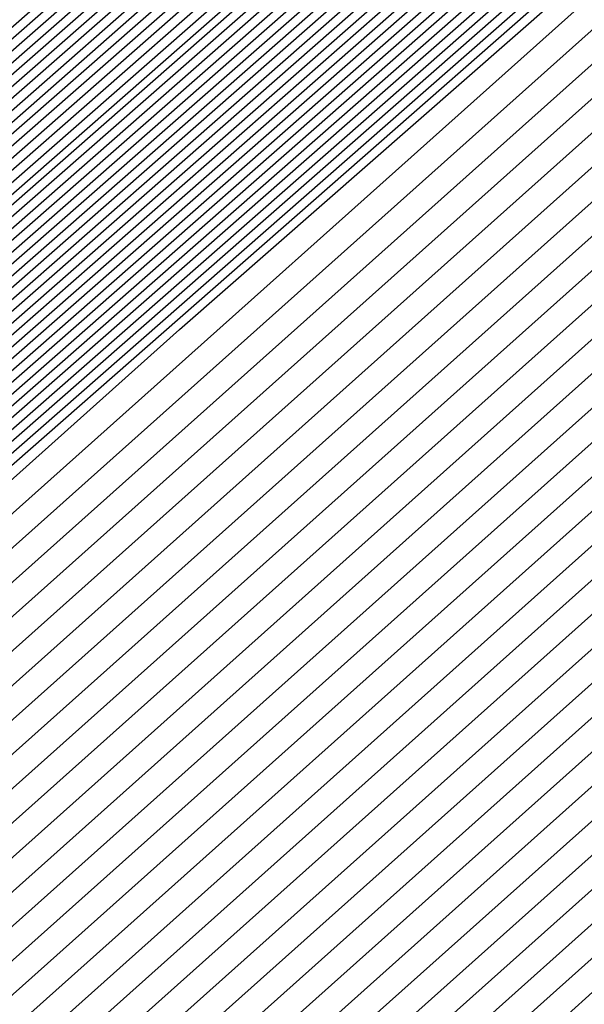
# Model space of a CAD drawing. Extents: x 3249832 to 3255657, y 13789405 to 13793316.
# Tile 1007 of 1056: x 3253212.7857 to 3253212.8326, y 13791261.2385 to 13791261.3202. Entities that reach past the tile are written whole.
import ezdxf

# ---------------------------------------------------------------- set-up
doc = ezdxf.new("R2010")
doc.units = 0
doc.header["$LTSCALE"] = 100
doc.header["$MEASUREMENT"] = 0
for name, color, linetype in [('GRATIO_03231_CON', 1, 'CONTINUOUS'), ('GRATIO_0323_ICON', 1, 'CONTINUOUS'), ('TARGETS_EAST', 7, 'CONTINUOUS')]:
    doc.layers.add(name, color=color, linetype=linetype)

# ---------------------------------------------------------------- blocks, each defined once
blk = doc.blocks.new('Gratio_032316_contours')
at = {"layer": 'GRATIO_03231_CON', "color": 5, "linetype": 'Continuous', "flags": 128}
for points in [[(3253222.336854, 13791269.086923), (3253208.700353, 13791257.408126), (3253202.451409, 13791252.157615), (3253202.45141, 13791252.157615), (3253208.538097, 13791257.594161), (3253222.036346, 13791269.431424)], [(3253222.410417, 13791269.152286), (3253208.815023, 13791257.508695), (3253202.584921, 13791252.274011), (3253202.584918, 13791252.274013), (3253208.653258, 13791257.694169), (3253222.11082, 13791269.495747)], [(3253222.483981, 13791269.217651), (3253208.92969, 13791257.609264), (3253202.718428, 13791252.390411), (3253202.718426, 13791252.39041), (3253208.768418, 13791257.794177), (3253222.185294, 13791269.560071)], [(3253222.557544, 13791269.283014), (3253209.044361, 13791257.709832), (3253202.851936, 13791252.506807), (3253202.851934, 13791252.506806), (3253208.883579, 13791257.894186), (3253222.259767, 13791269.62439)], [(3253222.704671, 13791269.413741), (3253209.273702, 13791257.91097), (3253203.118951, 13791252.739602), (3253203.11895, 13791252.739601), (3253209.113899, 13791258.094202), (3253222.408715, 13791269.753036)], [(3253222.778233, 13791269.479104), (3253209.388373, 13791258.011542), (3253203.252459, 13791252.855998), (3253203.252458, 13791252.855998), (3253209.229059, 13791258.194209), (3253222.483188, 13791269.817355)], [(3253222.851796, 13791269.544469), (3253209.503043, 13791258.112111), (3253203.385966, 13791252.972394), (3253203.385966, 13791252.972394), (3253209.34422, 13791258.294219), (3253222.557662, 13791269.881678)], [(3253222.92536, 13791269.609832), (3253209.617714, 13791258.21268), (3253203.519474, 13791253.08879), (3253203.519474, 13791253.088791), (3253209.459379, 13791258.394226), (3253222.632135, 13791269.946001)], [(3253294.555932, 13791331.784818), (3253282.651333, 13791321.302735), (3253268.603203, 13791309.014447), (3253256.633797, 13791298.600272), (3253249.913733, 13791292.816087), (3253247.407106, 13791290.719974), (3253247.026376, 13791290.445568), (3253246.628672, 13791290.097267), (3253243.849802, 13791287.662521), (3253236.270245, 13791281.099544), (3253223.072487, 13791269.740559), (3253209.847055, 13791258.413819), (3253203.786489, 13791253.321586), (3253203.78649, 13791253.321586), (3253209.689707, 13791258.594234), (3253222.78114, 13791270.074575), (3253235.891608, 13791281.53353), (3253243.79641, 13791288.432975), (3253249.048806, 13791292.998606), (3253256.146548, 13791299.147074), (3253268.135158, 13791309.529006), (3253282.251274, 13791321.730918), (3253294.279297, 13791332.073309)], [(3253294.303412, 13791331.566983), (3253282.46184, 13791321.140397), (3253268.488083, 13791308.917171), (3253256.582029, 13791298.558148), (3253249.897517, 13791292.804611), (3253247.40414, 13791290.719612), (3253247.02543, 13791290.446644), (3253246.629001, 13791290.099378), (3253243.858784, 13791287.672183), (3253236.302787, 13791281.129602), (3253223.14605, 13791269.805922), (3253209.961726, 13791258.514388), (3253203.919997, 13791253.437981), (3253203.919998, 13791253.437982), (3253209.804872, 13791258.694236), (3253222.855652, 13791270.138852), (3253235.925472, 13791281.562076), (3253243.805117, 13791288.439206), (3253249.036009, 13791292.985734), (3253256.097231, 13791299.102201), (3253268.022476, 13791309.42905), (3253282.06389, 13791321.566318), (3253294.028242, 13791331.853946)], [(3253294.050892, 13791331.349147), (3253282.272347, 13791320.978058), (3253268.372959, 13791308.819897), (3253256.53026, 13791298.516025), (3253249.8813, 13791292.793135), (3253247.401173, 13791290.719249), (3253247.024485, 13791290.447721), (3253246.629331, 13791290.101489), (3253243.867765, 13791287.681844), (3253236.335328, 13791281.15966), (3253223.219613, 13791269.871285), (3253210.076396, 13791258.614957), (3253204.053508, 13791253.554381), (3253204.053506, 13791253.554379), (3253209.920037, 13791258.79424), (3253222.930167, 13791270.20313), (3253235.959336, 13791281.590624), (3253243.813823, 13791288.445438), (3253249.023211, 13791292.972861), (3253256.047914, 13791299.057326), (3253267.909792, 13791309.329092), (3253281.876511, 13791321.401718), (3253293.777187, 13791331.634584)], [(3253293.798373, 13791331.131311), (3253282.082854, 13791320.815718), (3253268.257836, 13791308.722622), (3253256.478491, 13791298.473901), (3253249.865083, 13791292.781659), (3253247.398206, 13791290.718887), (3253247.023539, 13791290.448797), (3253246.629661, 13791290.1036), (3253243.876746, 13791287.691505), (3253236.367871, 13791281.189718), (3253223.293177, 13791269.93665), (3253210.191067, 13791258.715525), (3253204.187016, 13791253.670777), (3253204.187014, 13791253.670777), (3253210.035202, 13791258.894242), (3253223.004679, 13791270.267407), (3253235.993201, 13791281.619171), (3253243.82253, 13791288.45167), (3253249.010414, 13791292.959989), (3253255.998597, 13791299.012453), (3253267.79711, 13791309.229136), (3253281.689131, 13791321.237116), (3253293.526131, 13791331.41522)], [(3253281.703867, 13791320.491041), (3253268.027588, 13791308.528072), (3253256.374954, 13791298.389654), (3253249.83265, 13791292.758707), (3253247.392273, 13791290.718163), (3253247.021649, 13791290.45095), (3253246.63032, 13791290.107823), (3253243.894709, 13791287.710827), (3253236.432955, 13791281.249833), (3253223.440304, 13791270.067378), (3253210.420408, 13791258.916665), (3253204.454031, 13791253.903573), (3253204.45403, 13791253.90357), (3253210.265496, 13791259.094286), (3253223.15342, 13791270.396274), (3253236.059978, 13791281.677323), (3253243.494674, 13791288.169109), (3253246.236293, 13791290.558915), (3253246.630942, 13791290.897916), (3253246.976878, 13791291.192818), (3253249.380962, 13791293.27243), (3253255.902209, 13791298.921086), (3253267.57241, 13791309.028745), (3253281.314456, 13791320.907856)], [(3253281.514374, 13791320.328701), (3253267.912464, 13791308.430798), (3253256.323186, 13791298.34753), (3253249.816433, 13791292.747232), (3253247.389307, 13791290.7178), (3253247.020703, 13791290.452026), (3253246.63065, 13791290.109934), (3253243.90369, 13791287.720489), (3253236.465497, 13791281.279891), (3253223.513867, 13791270.132741), (3253210.535079, 13791259.017233), (3253204.587539, 13791254.019969), (3253204.587538, 13791254.019968), (3253210.380657, 13791259.194295), (3253223.22789, 13791270.460601), (3253236.093697, 13791281.706031), (3253243.504926, 13791288.177315), (3253246.237927, 13791290.559532), (3253246.631434, 13791290.897348), (3253246.975681, 13791291.190435), (3253249.366914, 13791293.25849), (3253255.852885, 13791298.876217), (3253267.459724, 13791308.928789), (3253281.127076, 13791320.743256)], [(3253281.324881, 13791320.166363), (3253267.797344, 13791308.333522), (3253256.271417, 13791298.305406), (3253249.800217, 13791292.735756), (3253247.38634, 13791290.717438), (3253247.019758, 13791290.453103), (3253246.630979, 13791290.112045), (3253243.912671, 13791287.73015), (3253236.498039, 13791281.309949), (3253223.587429, 13791270.198103), (3253210.64975, 13791259.117804), (3253204.721046, 13791254.136365), (3253204.721046, 13791254.136365), (3253210.495817, 13791259.294303), (3253223.302356, 13791270.524924), (3253236.127417, 13791281.734739), (3253243.515178, 13791288.185521), (3253246.239562, 13791290.56015), (3253246.631926, 13791290.896781), (3253246.974483, 13791291.188052), (3253249.352866, 13791293.24455), (3253255.803561, 13791298.831348), (3253267.347038, 13791308.828835), (3253280.939697, 13791320.578654)], [(3253281.135387, 13791320.004024), (3253267.68222, 13791308.236247), (3253256.219649, 13791298.263283), (3253249.784, 13791292.72428), (3253247.383374, 13791290.717076), (3253247.018812, 13791290.454179), (3253246.631309, 13791290.114156), (3253243.921652, 13791287.739811), (3253236.530581, 13791281.340006), (3253223.660992, 13791270.263468), (3253210.76442, 13791259.218373), (3253204.854554, 13791254.25276), (3253204.854554, 13791254.252763), (3253210.610976, 13791259.394313), (3253223.376826, 13791270.589251), (3253236.161137, 13791281.763447), (3253243.52543, 13791288.193726), (3253246.241196, 13791290.560768), (3253246.632418, 13791290.896213), (3253246.973286, 13791291.185668), (3253249.338818, 13791293.230609), (3253255.754237, 13791298.786479), (3253267.234354, 13791308.728879), (3253280.752313, 13791320.414054)], [(3253267.451973, 13791308.041697), (3253256.116111, 13791298.179035), (3253249.751567, 13791292.701328), (3253247.377441, 13791290.716351), (3253247.016922, 13791290.456332), (3253246.631968, 13791290.118378), (3253243.939615, 13791287.759133), (3253236.595665, 13791281.400121), (3253223.808119, 13791270.394196), (3253210.993761, 13791259.419512), (3253205.121569, 13791254.485556), (3253205.12157, 13791254.485556), (3253210.841294, 13791259.59433), (3253223.525766, 13791270.717901), (3253236.228576, 13791281.820863), (3253243.545933, 13791288.210138), (3253246.244464, 13791290.562004), (3253246.633402, 13791290.895078), (3253246.970892, 13791291.180901), (3253249.310721, 13791293.202729), (3253255.655588, 13791298.696741), (3253267.008982, 13791308.528971)], [(3253267.336849, 13791307.944423), (3253256.064342, 13791298.136912), (3253249.73535, 13791292.689852), (3253247.374474, 13791290.715989), (3253247.015976, 13791290.457408), (3253246.632298, 13791290.120489), (3253243.948596, 13791287.768794), (3253236.628207, 13791281.430179), (3253223.881683, 13791270.459559), (3253211.108432, 13791259.520081), (3253205.255077, 13791254.601952), (3253205.255078, 13791254.601953), (3253210.956454, 13791259.694338), (3253223.600232, 13791270.782228), (3253236.262295, 13791281.84957), (3253243.556185, 13791288.218343), (3253246.246098, 13791290.562622), (3253246.633894, 13791290.89451), (3253246.969694, 13791291.178518), (3253249.296673, 13791293.188789), (3253255.606265, 13791298.651872), (3253266.896298, 13791308.429015)], [(3253267.221725, 13791307.847149), (3253256.012575, 13791298.094788), (3253249.719134, 13791292.678376), (3253247.371507, 13791290.715627), (3253247.015031, 13791290.458484), (3253246.632628, 13791290.1226), (3253243.957577, 13791287.778456), (3253236.66075, 13791281.460237), (3253223.955246, 13791270.524922), (3253211.223103, 13791259.62065), (3253205.388584, 13791254.718352), (3253205.388586, 13791254.718351), (3253211.071615, 13791259.794345), (3253223.674701, 13791270.846551), (3253236.296016, 13791281.878279), (3253243.566437, 13791288.226549), (3253246.247732, 13791290.56324), (3253246.634385, 13791290.893942), (3253246.968497, 13791291.176134), (3253249.282624, 13791293.174848), (3253255.55694, 13791298.607003), (3253266.783612, 13791308.329061)], [(3253267.106605, 13791307.749872), (3253255.960806, 13791298.052664), (3253249.702917, 13791292.6669), (3253247.368541, 13791290.715265), (3253247.014086, 13791290.459561), (3253246.632957, 13791290.124712), (3253243.966559, 13791287.788117), (3253236.693292, 13791281.490295), (3253224.02881, 13791270.590287), (3253211.337773, 13791259.72122), (3253205.522092, 13791254.834748), (3253205.522094, 13791254.834746), (3253211.186774, 13791259.894355), (3253223.749171, 13791270.910878), (3253236.329735, 13791281.906987), (3253243.576689, 13791288.234755), (3253246.249366, 13791290.563858), (3253246.634877, 13791290.893375), (3253246.9673, 13791291.173751), (3253249.268576, 13791293.160908), (3253255.507616, 13791298.562134), (3253266.670926, 13791308.229105)], [(3253266.876357, 13791307.555324), (3253255.857268, 13791297.968417), (3253249.670483, 13791292.643948), (3253247.362608, 13791290.71454), (3253247.012195, 13791290.461714), (3253246.633616, 13791290.128934), (3253243.984521, 13791287.807439), (3253236.758376, 13791281.55041), (3253224.175936, 13791270.721014), (3253211.567115, 13791259.922358), (3253205.789111, 13791255.067539), (3253205.78911, 13791255.067541), (3253211.417093, 13791260.094372), (3253223.898111, 13791271.039528), (3253236.397174, 13791281.964402), (3253243.597192, 13791288.251166), (3253246.252634, 13791290.565094), (3253246.635861, 13791290.892239), (3253246.964905, 13791291.168984), (3253249.240479, 13791293.133027), (3253255.408968, 13791298.472396), (3253266.445556, 13791308.029197)], [(3253266.761233, 13791307.458048), (3253255.8055, 13791297.926293), (3253249.654267, 13791292.632473), (3253247.359641, 13791290.714178), (3253247.011249, 13791290.46279), (3253246.633946, 13791290.131045), (3253243.993502, 13791287.8171), (3253236.790918, 13791281.580467), (3253224.2495, 13791270.786377), (3253211.681785, 13791260.022928), (3253205.922618, 13791255.183939), (3253205.922618, 13791255.183939), (3253211.532252, 13791260.19438), (3253223.972577, 13791271.103855), (3253236.430893, 13791281.993111), (3253243.607444, 13791288.259371), (3253246.254268, 13791290.565712), (3253246.636353, 13791290.891671), (3253246.963708, 13791291.166601), (3253249.226431, 13791293.119087), (3253255.359643, 13791298.427527), (3253266.33287, 13791307.929241)], [(3253266.64611, 13791307.360774), (3253255.753731, 13791297.884169), (3253249.63805, 13791292.620997), (3253247.356675, 13791290.713816), (3253247.010304, 13791290.463866), (3253246.634276, 13791290.133156), (3253244.002484, 13791287.826761), (3253236.82346, 13791281.610525), (3253224.323063, 13791270.85174), (3253211.796456, 13791260.123497), (3253206.056126, 13791255.300335), (3253206.056126, 13791255.300335), (3253211.647411, 13791260.294389), (3253224.047047, 13791271.168178), (3253236.464614, 13791282.021819), (3253243.617696, 13791288.267577), (3253246.255902, 13791290.566329), (3253246.636845, 13791290.891104), (3253246.962511, 13791291.164217), (3253249.212383, 13791293.105147), (3253255.310319, 13791298.382658), (3253266.220186, 13791307.829287)], [(3253266.530986, 13791307.263499), (3253255.701962, 13791297.842046), (3253249.621834, 13791292.609521), (3253247.353708, 13791290.713453), (3253247.009359, 13791290.464943), (3253246.634605, 13791290.135267), (3253244.011465, 13791287.836423), (3253236.856002, 13791281.640583), (3253224.396627, 13791270.917105), (3253211.911126, 13791260.224066), (3253206.189634, 13791255.416731), (3253206.189634, 13791255.416732), (3253211.762573, 13791260.394397), (3253224.121517, 13791271.232505), (3253236.498333, 13791282.050527), (3253243.627948, 13791288.275783), (3253246.257536, 13791290.566947), (3253246.637337, 13791290.890536), (3253246.961314, 13791291.161834), (3253249.198335, 13791293.091206), (3253255.260994, 13791298.337789), (3253266.1075, 13791307.729333)], [(3253266.300742, 13791307.068949), (3253255.598426, 13791297.757798), (3253249.5894, 13791292.586569), (3253247.347775, 13791290.712729), (3253247.007468, 13791290.467095), (3253246.635265, 13791290.139489), (3253244.029427, 13791287.855745), (3253236.921086, 13791281.700698), (3253224.543752, 13791271.047831), (3253212.140468, 13791260.425205), (3253206.456649, 13791255.649527), (3253206.45665, 13791255.649527), (3253211.992891, 13791260.594414), (3253224.270456, 13791271.361155), (3253236.565772, 13791282.107943), (3253243.648451, 13791288.292194), (3253246.260804, 13791290.568183), (3253246.638321, 13791290.889401), (3253246.958919, 13791291.157067), (3253249.170238, 13791293.063326), (3253255.162346, 13791298.248051), (3253265.88213, 13791307.529423)], [(3253266.185618, 13791306.971675), (3253255.546657, 13791297.715675), (3253249.573183, 13791292.575093), (3253247.344808, 13791290.712367), (3253247.006522, 13791290.468172), (3253246.635594, 13791290.141601), (3253244.038409, 13791287.865406), (3253236.953628, 13791281.730756), (3253224.617315, 13791271.113195), (3253212.255138, 13791260.525774), (3253206.590156, 13791255.765923), (3253206.590158, 13791255.765923), (3253212.10805, 13791260.694424), (3253224.344922, 13791271.425478), (3253236.599492, 13791282.136651), (3253243.658703, 13791288.3004), (3253246.262438, 13791290.568801), (3253246.638812, 13791290.888833), (3253246.957722, 13791291.154684), (3253249.15619, 13791293.049385), (3253255.113022, 13791298.203182), (3253265.769445, 13791307.429467)], [(3253266.070494, 13791306.874399), (3253255.494888, 13791297.673551), (3253249.556967, 13791292.563617), (3253247.341842, 13791290.712004), (3253247.005577, 13791290.469248), (3253246.635924, 13791290.143712), (3253244.04739, 13791287.875067), (3253236.98617, 13791281.760814), (3253224.690879, 13791271.178558), (3253212.369809, 13791260.626345), (3253206.723664, 13791255.882318), (3253206.723666, 13791255.88232), (3253212.22321, 13791260.794431), (3253224.419392, 13791271.489805), (3253236.633212, 13791282.165358), (3253243.668955, 13791288.308605), (3253246.264072, 13791290.569419), (3253246.639304, 13791290.888265), (3253246.956524, 13791291.1523), (3253249.142141, 13791293.035445), (3253255.063697, 13791298.158313), (3253265.656759, 13791307.329513)], [(3253265.955372, 13791306.777124), (3253255.44312, 13791297.631427), (3253249.54075, 13791292.552141), (3253247.338875, 13791290.711642), (3253247.004632, 13791290.470325), (3253246.636254, 13791290.145823), (3253244.056371, 13791287.884728), (3253237.018712, 13791281.790872), (3253224.764442, 13791271.243923), (3253212.48448, 13791260.726913), (3253206.857172, 13791255.998718), (3253206.857174, 13791255.998718), (3253212.338369, 13791260.894441), (3253224.493862, 13791271.554128), (3253236.666931, 13791282.194066), (3253243.679207, 13791288.316811), (3253246.265706, 13791290.570037), (3253246.639796, 13791290.887697), (3253246.955327, 13791291.149917), (3253249.128093, 13791293.021505), (3253255.014373, 13791298.113444), (3253265.544075, 13791307.229559)], [(3253265.725125, 13791306.582574), (3253255.339583, 13791297.54718), (3253249.508317, 13791292.52919), (3253247.332942, 13791290.710918), (3253247.002741, 13791290.472477), (3253246.636913, 13791290.150045), (3253244.074334, 13791287.904051), (3253237.083796, 13791281.850986), (3253224.911569, 13791271.374649), (3253212.713817, 13791260.928053), (3253207.124191, 13791256.23151), (3253207.12419, 13791256.231511), (3253212.568689, 13791261.094458), (3253224.642801, 13791271.682782), (3253236.73437, 13791282.251483), (3253243.69971, 13791288.333222), (3253246.268975, 13791290.571273), (3253246.64078, 13791290.886562), (3253246.952933, 13791291.14515), (3253249.099997, 13791292.993624), (3253254.915725, 13791298.023706), (3253265.318703, 13791307.029649)], [(3253265.610003, 13791306.4853), (3253255.287814, 13791297.505056), (3253249.4921, 13791292.517714), (3253247.329976, 13791290.710555), (3253247.001795, 13791290.473554), (3253246.637243, 13791290.152156), (3253244.083315, 13791287.913712), (3253237.116338, 13791281.881044), (3253224.985132, 13791271.440014), (3253212.828488, 13791261.028621), (3253207.257698, 13791256.34791), (3253207.257698, 13791256.347908), (3253212.683849, 13791261.194466), (3253224.717267, 13791271.747105), (3253236.76809, 13791282.28019), (3253243.709962, 13791288.341428), (3253246.270609, 13791290.571891), (3253246.641272, 13791290.885994), (3253246.951735, 13791291.142767), (3253249.085948, 13791292.979684), (3253254.8664, 13791297.978837), (3253265.206019, 13791306.929695)], [(3253265.494879, 13791306.388026), (3253255.236046, 13791297.462932), (3253249.475884, 13791292.506238), (3253247.327009, 13791290.710193), (3253247.00085, 13791290.47463), (3253246.637572, 13791290.154267), (3253244.092296, 13791287.923373), (3253237.14888, 13791281.911102), (3253225.058696, 13791271.505377), (3253212.943158, 13791261.12919), (3253207.391206, 13791256.464306), (3253207.391205, 13791256.464306), (3253212.799008, 13791261.294475), (3253224.791737, 13791271.811432), (3253236.80181, 13791282.308898), (3253243.720214, 13791288.349633), (3253246.272243, 13791290.572509), (3253246.641764, 13791290.885427), (3253246.950538, 13791291.140383), (3253249.0719, 13791292.965744), (3253254.817076, 13791297.933968), (3253265.093333, 13791306.829739)], [(3253265.379755, 13791306.290749), (3253255.184277, 13791297.420809), (3253249.459667, 13791292.494762), (3253247.324043, 13791290.709831), (3253246.999905, 13791290.475706), (3253246.637902, 13791290.156378), (3253244.101277, 13791287.933034), (3253237.181422, 13791281.94116), (3253225.132259, 13791271.570741), (3253213.057829, 13791261.229761), (3253207.524713, 13791256.580702), (3253207.524713, 13791256.580701), (3253212.914167, 13791261.394483), (3253224.866207, 13791271.875755), (3253236.83553, 13791282.337607), (3253243.730466, 13791288.357839), (3253246.273877, 13791290.573126), (3253246.642256, 13791290.884859), (3253246.949341, 13791291.138), (3253249.057852, 13791292.951803), (3253254.767752, 13791297.889098), (3253264.980647, 13791306.729784)], [(3253265.149509, 13791306.096201), (3253255.08074, 13791297.336561), (3253249.427234, 13791292.47181), (3253247.31811, 13791290.709106), (3253246.998014, 13791290.477859), (3253246.638561, 13791290.160601), (3253244.11924, 13791287.952356), (3253237.246506, 13791282.001275), (3253225.279384, 13791271.701467), (3253213.28717, 13791261.430898), (3253207.791729, 13791256.813497), (3253207.791729, 13791256.813496), (3253213.144488, 13791261.5945), (3253225.015147, 13791272.004405), (3253236.902969, 13791282.395022), (3253243.750969, 13791288.37425), (3253246.277145, 13791290.574362), (3253246.643239, 13791290.883724), (3253246.946946, 13791291.133233), (3253249.029755, 13791292.923923), (3253254.669103, 13791297.799361), (3253264.755277, 13791306.529875)], [(3253265.034385, 13791305.998925), (3253255.028971, 13791297.294438), (3253249.411017, 13791292.460334), (3253247.315143, 13791290.708744), (3253246.997068, 13791290.478935), (3253246.638891, 13791290.162712), (3253244.128221, 13791287.962018), (3253237.279049, 13791282.031333), (3253225.352948, 13791271.766832), (3253213.401841, 13791261.531469), (3253207.925236, 13791256.929893), (3253207.925237, 13791256.929894), (3253213.259647, 13791261.694508), (3253225.089613, 13791272.068732), (3253236.936688, 13791282.42373), (3253243.761221, 13791288.382456), (3253246.278779, 13791290.57498), (3253246.643731, 13791290.883156), (3253246.945749, 13791291.130849), (3253249.015707, 13791292.909983), (3253254.619779, 13791297.754491), (3253264.642591, 13791306.42992)], [(3253264.919264, 13791305.901651), (3253254.977202, 13791297.252314), (3253249.3948, 13791292.448858), (3253247.312176, 13791290.708382), (3253246.996123, 13791290.480012), (3253246.639221, 13791290.164823), (3253244.137203, 13791287.971679), (3253237.311591, 13791282.06139), (3253225.426511, 13791271.832195), (3253213.516511, 13791261.632038), (3253208.058744, 13791257.046289), (3253208.058745, 13791257.04629), (3253213.374806, 13791261.794518), (3253225.164083, 13791272.133057), (3253236.970408, 13791282.452439), (3253243.771473, 13791288.390661), (3253246.280413, 13791290.575598), (3253246.644223, 13791290.882588), (3253246.944552, 13791291.128466), (3253249.001658, 13791292.896042), (3253254.570455, 13791297.709622), (3253264.529907, 13791306.329965)], [(3253264.80414, 13791305.804376), (3253254.925434, 13791297.21019), (3253249.378584, 13791292.437382), (3253247.30921, 13791290.70802), (3253246.995178, 13791290.481088), (3253246.63955, 13791290.166934), (3253244.146184, 13791287.98134), (3253237.344133, 13791282.091448), (3253225.500075, 13791271.89756), (3253213.631182, 13791261.732606), (3253208.192251, 13791257.162689), (3253208.192253, 13791257.162687), (3253213.489966, 13791261.894525), (3253225.238552, 13791272.197382), (3253237.004128, 13791282.481146), (3253243.781725, 13791288.398867), (3253246.282047, 13791290.576216), (3253246.644715, 13791290.88202), (3253246.943355, 13791291.126083), (3253248.98761, 13791292.882102), (3253254.521131, 13791297.664754), (3253264.417221, 13791306.230011)], [(3253264.573894, 13791305.609826), (3253254.821897, 13791297.125943), (3253249.34615, 13791292.414431), (3253247.303277, 13791290.707295), (3253246.993287, 13791290.483241), (3253246.640209, 13791290.171156), (3253244.164146, 13791288.000663), (3253237.409217, 13791282.151563), (3253225.647202, 13791272.028285), (3253213.860523, 13791261.933746), (3253208.459267, 13791257.395481), (3253208.459267, 13791257.395482), (3253213.720284, 13791262.094543), (3253225.387492, 13791272.326032), (3253237.071567, 13791282.538562), (3253243.802228, 13791288.415278), (3253246.285315, 13791290.577452), (3253246.645699, 13791290.880885), (3253246.94096, 13791291.121316), (3253248.959514, 13791292.854222), (3253254.422482, 13791297.575015), (3253264.191851, 13791306.030101)], [(3253264.45877, 13791305.512552), (3253254.770128, 13791297.083819), (3253249.329934, 13791292.402955), (3253247.30031, 13791290.706933), (3253246.992341, 13791290.484317), (3253246.640539, 13791290.173268), (3253244.173127, 13791288.010324), (3253237.441759, 13791282.181621), (3253225.720765, 13791272.09365), (3253213.975194, 13791262.034314), (3253208.592778, 13791257.51188), (3253208.592775, 13791257.511878), (3253213.835445, 13791262.194552), (3253225.461958, 13791272.390357), (3253237.105286, 13791282.56727), (3253243.81248, 13791288.423484), (3253246.286949, 13791290.57807), (3253246.646191, 13791290.880317), (3253246.939763, 13791291.118932), (3253248.945465, 13791292.840281), (3253254.373158, 13791297.530146), (3253264.079166, 13791305.930146)], [(3253264.343648, 13791305.415276), (3253254.71836, 13791297.041695), (3253249.313717, 13791292.391479), (3253247.297344, 13791290.706571), (3253246.991396, 13791290.485394), (3253246.640869, 13791290.175379), (3253244.182109, 13791288.019985), (3253237.474301, 13791282.211679), (3253225.794328, 13791272.159013), (3253214.089865, 13791262.134885), (3253208.726286, 13791257.628276), (3253208.726283, 13791257.628275), (3253213.950605, 13791262.29456), (3253225.536428, 13791272.454682), (3253237.139007, 13791282.595978), (3253243.822732, 13791288.43169), (3253246.288583, 13791290.578688), (3253246.646683, 13791290.87975), (3253246.938566, 13791291.116549), (3253248.931417, 13791292.826341), (3253254.323834, 13791297.485277), (3253263.96648, 13791305.830192)], [(3253264.228524, 13791305.318001), (3253254.666591, 13791296.999572), (3253249.2975, 13791292.380003), (3253247.294377, 13791290.706208), (3253246.990451, 13791290.48647), (3253246.641198, 13791290.17749), (3253244.19109, 13791288.029646), (3253237.506843, 13791282.241737), (3253225.867892, 13791272.224376), (3253214.204535, 13791262.235454), (3253208.859793, 13791257.744672), (3253208.859791, 13791257.744673), (3253214.065764, 13791262.394569), (3253225.610898, 13791272.519009), (3253237.172726, 13791282.624686), (3253243.832984, 13791288.439895), (3253246.290217, 13791290.579306), (3253246.647175, 13791290.879182), (3253246.937368, 13791291.114165), (3253248.917369, 13791292.812401), (3253254.27451, 13791297.440408), (3253263.853796, 13791305.730237)], [(3253263.998279, 13791305.123451), (3253254.563054, 13791296.915324), (3253249.265067, 13791292.357051), (3253247.288444, 13791290.705484), (3253246.98856, 13791290.488623), (3253246.641858, 13791290.181712), (3253244.209052, 13791288.048968), (3253237.571927, 13791282.301851), (3253226.015019, 13791272.355104), (3253214.433876, 13791262.436593), (3253209.126809, 13791257.977468), (3253209.126807, 13791257.977466), (3253214.296083, 13791262.594587), (3253225.759837, 13791272.647659), (3253237.240165, 13791282.682102), (3253243.853487, 13791288.456307), (3253246.293485, 13791290.580541), (3253246.648158, 13791290.878047), (3253246.934974, 13791291.109399), (3253248.889272, 13791292.78452), (3253254.175861, 13791297.35067), (3253263.628424, 13791305.530326)], [(3253263.883155, 13791305.026177), (3253254.511285, 13791296.873201), (3253249.24885, 13791292.345575), (3253247.285477, 13791290.705122), (3253246.987614, 13791290.489699), (3253246.642187, 13791290.183823), (3253244.218034, 13791288.05863), (3253237.60447, 13791282.331909), (3253226.08858, 13791272.420468), (3253214.548547, 13791262.537162), (3253209.260316, 13791258.093864), (3253209.260315, 13791258.093863), (3253214.411242, 13791262.694594), (3253225.834303, 13791272.711984), (3253237.273884, 13791282.71081), (3253243.863739, 13791288.464512), (3253246.295119, 13791290.581159), (3253246.64865, 13791290.877479), (3253246.933777, 13791291.107015), (3253248.875224, 13791292.77058), (3253254.126537, 13791297.305801), (3253263.51574, 13791305.430372)], [(3253263.768031, 13791304.928903), (3253254.459517, 13791296.831077), (3253249.232634, 13791292.334099), (3253247.282511, 13791290.704759), (3253246.986669, 13791290.490776), (3253246.642517, 13791290.185934), (3253244.227015, 13791288.068291), (3253237.637011, 13791282.361967), (3253226.162144, 13791272.485831), (3253214.663218, 13791262.637731), (3253209.393824, 13791258.21026), (3253209.393823, 13791258.210261), (3253214.526403, 13791262.794604), (3253225.908773, 13791272.776309), (3253237.307605, 13791282.739518), (3253243.873991, 13791288.472718), (3253246.296754, 13791290.581777), (3253246.649142, 13791290.876911), (3253246.932579, 13791291.104632), (3253248.861175, 13791292.756639), (3253254.077212, 13791297.260932), (3253263.403054, 13791305.330417)], [(3253263.652909, 13791304.831626), (3253254.407748, 13791296.788953), (3253249.216417, 13791292.322623), (3253247.279544, 13791290.704397), (3253246.985724, 13791290.491852), (3253246.642847, 13791290.188045), (3253244.235996, 13791288.077952), (3253237.669553, 13791282.392025), (3253226.235707, 13791272.551194), (3253214.777888, 13791262.738301), (3253209.527331, 13791258.326659), (3253209.527331, 13791258.326658), (3253214.641562, 13791262.894612), (3253225.983243, 13791272.840634), (3253237.341324, 13791282.768226), (3253243.884243, 13791288.480923), (3253246.298388, 13791290.582395), (3253246.649634, 13791290.876343), (3253246.931382, 13791291.102248), (3253248.847127, 13791292.742699), (3253254.027888, 13791297.216063), (3253263.290368, 13791305.230462)], [(3253226.382834, 13791272.681922), (3253215.00723, 13791262.939439), (3253209.794347, 13791258.559451), (3253209.794347, 13791258.559452), (3253214.871881, 13791263.094629), (3253226.132183, 13791272.969284)], [(3253226.456398, 13791272.747287), (3253215.1219, 13791263.040009), (3253209.927854, 13791258.675849), (3253209.927855, 13791258.675849), (3253214.98704, 13791263.194638), (3253226.206649, 13791273.03361)], [(3253226.529961, 13791272.81265), (3253215.236571, 13791263.140578), (3253210.061362, 13791258.792247), (3253210.061363, 13791258.792246), (3253215.102201, 13791263.294646), (3253226.281118, 13791273.097935)], [(3253226.603525, 13791272.878012), (3253215.351241, 13791263.241147), (3253210.194873, 13791258.908643), (3253210.194871, 13791258.908643), (3253215.217361, 13791263.394654), (3253226.355588, 13791273.16226)], [(3253226.750651, 13791273.00874), (3253215.580581, 13791263.442286), (3253210.461888, 13791259.141436), (3253210.461887, 13791259.141437), (3253215.447679, 13791263.594671), (3253226.504528, 13791273.29091)], [(3253226.824215, 13791273.074105), (3253215.695251, 13791263.542855), (3253210.595396, 13791259.257834), (3253210.595395, 13791259.257834), (3253215.562839, 13791263.69468), (3253226.578994, 13791273.355235)], [(3253226.897776, 13791273.139468), (3253215.809922, 13791263.643426), (3253210.728904, 13791259.37423), (3253210.728903, 13791259.374231), (3253215.677998, 13791263.794688), (3253226.653464, 13791273.41956)], [(3253226.97134, 13791273.204831), (3253215.924593, 13791263.743994), (3253210.862411, 13791259.490628), (3253210.862411, 13791259.490628), (3253215.793159, 13791263.894698)], [(3253216.153934, 13791263.945134), (3253211.129426, 13791259.723422), (3253211.129427, 13791259.723422), (3253216.023478, 13791264.094715)], [(3253216.268605, 13791264.045702), (3253211.262934, 13791259.839819), (3253211.262935, 13791259.839819), (3253216.138637, 13791264.194723)], [(3253216.383275, 13791264.146271), (3253211.396442, 13791259.956215), (3253211.396443, 13791259.956216), (3253216.253796, 13791264.294732)]]:
    blk.add_lwpolyline(points, dxfattribs=at)
at = {"layer": 'GRATIO_0323_ICON', "color": 7, "linetype": 'Continuous', "flags": 128}
for points in [[(3253222.263291, 13791269.021558), (3253208.585682, 13791257.307554), (3253202.317902, 13791252.041219), (3253202.317902, 13791252.041219), (3253208.422938, 13791257.494154), (3253221.961873, 13791269.367105)], [(3253222.631108, 13791269.348376), (3253209.159031, 13791257.810401), (3253202.985444, 13791252.623202), (3253202.985442, 13791252.623203), (3253208.998738, 13791257.994194), (3253222.334241, 13791269.688713)], [(3253294.808451, 13791332.002654), (3253282.840827, 13791321.465075), (3253268.718327, 13791309.111721), (3253256.685565, 13791298.642396), (3253249.92995, 13791292.827563), (3253247.410073, 13791290.720336), (3253247.027321, 13791290.444492), (3253246.628342, 13791290.095156), (3253243.840821, 13791287.65286), (3253236.237703, 13791281.069487), (3253222.998923, 13791269.675195), (3253209.732385, 13791258.313249), (3253203.652982, 13791253.20519), (3253203.652982, 13791253.205189), (3253209.574542, 13791258.494232), (3253222.706628, 13791270.010298), (3253235.857744, 13791281.504982), (3253243.787703, 13791288.426743), (3253249.061604, 13791293.011479), (3253256.195865, 13791299.191949), (3253268.247842, 13791309.628962), (3253282.438653, 13791321.895519), (3253294.530352, 13791332.292673)], [(3253281.89336, 13791320.65338), (3253268.142712, 13791308.625346), (3253256.426723, 13791298.431777), (3253249.848867, 13791292.770183), (3253247.39524, 13791290.718525), (3253247.022594, 13791290.449873), (3253246.62999, 13791290.105711), (3253243.885727, 13791287.701166), (3253236.400413, 13791281.219776), (3253223.36674, 13791270.002013), (3253210.305738, 13791258.816096), (3253204.320523, 13791253.787173), (3253204.320522, 13791253.787174), (3253210.150337, 13791258.994278), (3253223.078951, 13791270.331951), (3253236.026258, 13791281.648614), (3253243.484422, 13791288.160904), (3253246.234659, 13791290.558297), (3253246.63045, 13791290.898484), (3253246.978075, 13791291.195202), (3253249.395011, 13791293.286371), (3253255.951534, 13791298.965955), (3253267.685094, 13791309.128699), (3253281.501835, 13791321.072455)], [(3253280.945894, 13791319.841684), (3253267.567096, 13791308.138973), (3253256.16788, 13791298.221159), (3253249.767783, 13791292.712804), (3253247.380407, 13791290.716714), (3253247.017867, 13791290.455255), (3253246.631639, 13791290.116267), (3253243.930634, 13791287.749472), (3253236.563123, 13791281.370064), (3253223.734556, 13791270.328831), (3253210.879091, 13791259.318942), (3253204.988061, 13791254.36916), (3253204.988062, 13791254.369158), (3253210.726135, 13791259.49432), (3253223.451296, 13791270.653578), (3253236.194856, 13791281.792155), (3253243.535681, 13791288.201932), (3253246.24283, 13791290.561386), (3253246.63291, 13791290.895645), (3253246.972089, 13791291.183285), (3253249.324769, 13791293.216669), (3253255.704912, 13791298.74161), (3253267.121668, 13791308.628925), (3253280.564934, 13791320.249454)], [(3253266.991481, 13791307.652598), (3253255.909037, 13791298.01054), (3253249.6867, 13791292.655425), (3253247.365574, 13791290.714902), (3253247.01314, 13791290.460637), (3253246.633287, 13791290.126823), (3253243.97554, 13791287.797778), (3253236.725834, 13791281.520353), (3253224.102373, 13791270.655649), (3253211.452444, 13791259.821789), (3253205.655603, 13791254.951144), (3253205.655602, 13791254.951144), (3253211.301934, 13791259.994362), (3253223.823641, 13791270.975201), (3253236.363455, 13791281.935695), (3253243.58694, 13791288.24296), (3253246.251, 13791290.564476), (3253246.635369, 13791290.892807), (3253246.966103, 13791291.171368), (3253249.254528, 13791293.146968), (3253255.458291, 13791298.517265), (3253266.558242, 13791308.129151)], [(3253266.415864, 13791307.166223), (3253255.650194, 13791297.799922), (3253249.605617, 13791292.598045), (3253247.350742, 13791290.713091), (3253247.008413, 13791290.466019), (3253246.634935, 13791290.137378), (3253244.020446, 13791287.846084), (3253236.888544, 13791281.670641), (3253224.470188, 13791270.982468), (3253212.025797, 13791260.324637), (3253206.323141, 13791255.533131), (3253206.323142, 13791255.53313), (3253211.877732, 13791260.494407), (3253224.195986, 13791271.296828), (3253236.532053, 13791282.079234), (3253243.6382, 13791288.283988), (3253246.25917, 13791290.567565), (3253246.637829, 13791290.889968), (3253246.960116, 13791291.15945), (3253249.184286, 13791293.077266), (3253255.21167, 13791298.29292), (3253265.994814, 13791307.629377)], [(3253265.840248, 13791306.67985), (3253255.391351, 13791297.589303), (3253249.524534, 13791292.540666), (3253247.335909, 13791290.71128), (3253247.003686, 13791290.471401), (3253246.636583, 13791290.147934), (3253244.065352, 13791287.894389), (3253237.051254, 13791281.820929), (3253224.838006, 13791271.309286), (3253212.59915, 13791260.827482), (3253206.990679, 13791256.115114), (3253206.990682, 13791256.115115), (3253212.45353, 13791260.994449), (3253224.568332, 13791271.618455), (3253236.700651, 13791282.222775), (3253243.689459, 13791288.325016), (3253246.267341, 13791290.570655), (3253246.640288, 13791290.88713), (3253246.95413, 13791291.147533), (3253249.114045, 13791293.007565), (3253254.965049, 13791298.068575), (3253265.431389, 13791307.129603)], [(3253265.264633, 13791306.193475), (3253255.132509, 13791297.378685), (3253249.44345, 13791292.483286), (3253247.321076, 13791290.709469), (3253246.998959, 13791290.476783), (3253246.638232, 13791290.15849), (3253244.110259, 13791287.942695), (3253237.213964, 13791281.971218), (3253225.205823, 13791271.636104), (3253213.172499, 13791261.33033), (3253207.658221, 13791256.697101), (3253207.658221, 13791256.697099), (3253213.029327, 13791261.494493), (3253224.940677, 13791271.940082), (3253236.869249, 13791282.366314), (3253243.740718, 13791288.366045), (3253246.275511, 13791290.573744), (3253246.642748, 13791290.884291), (3253246.948144, 13791291.135616), (3253249.043803, 13791292.937863), (3253254.718428, 13791297.84423), (3253264.867963, 13791306.62983)], [(3253264.689016, 13791305.7071), (3253254.873665, 13791297.168066), (3253249.362367, 13791292.425906), (3253247.306243, 13791290.707657), (3253246.994232, 13791290.482165), (3253246.63988, 13791290.169045), (3253244.155165, 13791287.991001), (3253237.376675, 13791282.121506), (3253225.573638, 13791271.962922), (3253213.745853, 13791261.833177), (3253208.325759, 13791257.279085), (3253208.325759, 13791257.279085), (3253213.605125, 13791261.994535), (3253225.313022, 13791272.261707), (3253237.037847, 13791282.509854), (3253243.791977, 13791288.407073), (3253246.283681, 13791290.576834), (3253246.645207, 13791290.881453), (3253246.942157, 13791291.123699), (3253248.973562, 13791292.868162), (3253254.471807, 13791297.619884), (3253264.304535, 13791306.130056)], [(3253264.113401, 13791305.220727), (3253254.614823, 13791296.957448), (3253249.281284, 13791292.368527), (3253247.291411, 13791290.705846), (3253246.989505, 13791290.487546), (3253246.641528, 13791290.179601), (3253244.200071, 13791288.039307), (3253237.539385, 13791282.271795), (3253225.941455, 13791272.289741), (3253214.319206, 13791262.336023), (3253208.993301, 13791257.861068), (3253208.993299, 13791257.86107), (3253214.180923, 13791262.494577), (3253225.685367, 13791272.583334), (3253237.206446, 13791282.653394), (3253243.843236, 13791288.448101), (3253246.291851, 13791290.579923), (3253246.647666, 13791290.878614), (3253246.936171, 13791291.111782), (3253248.90332, 13791292.79846), (3253254.225185, 13791297.395539), (3253263.74111, 13791305.630282)], [(3253226.309271, 13791272.616559), (3253214.892559, 13791262.83887), (3253209.660839, 13791258.443055), (3253209.660839, 13791258.443054), (3253214.756722, 13791262.994621), (3253226.057713, 13791272.904959)], [(3253226.677088, 13791272.943377), (3253215.465912, 13791263.341718), (3253210.328381, 13791259.02504), (3253210.328379, 13791259.02504), (3253215.33252, 13791263.494663), (3253226.430058, 13791273.226585)], [(3253216.039263, 13791263.844563), (3253210.995919, 13791259.607026), (3253210.995919, 13791259.607025), (3253215.908318, 13791263.994705)]]:
    blk.add_lwpolyline(points, dxfattribs=at)

msp = doc.modelspace()

# ---------------------------------------------------------------- block references
at = {"layer": 'TARGETS_EAST'}
msp.add_blockref('Gratio_032316_contours', (0, 0), dxfattribs=at)

doc.saveas('drawing.dxf')
